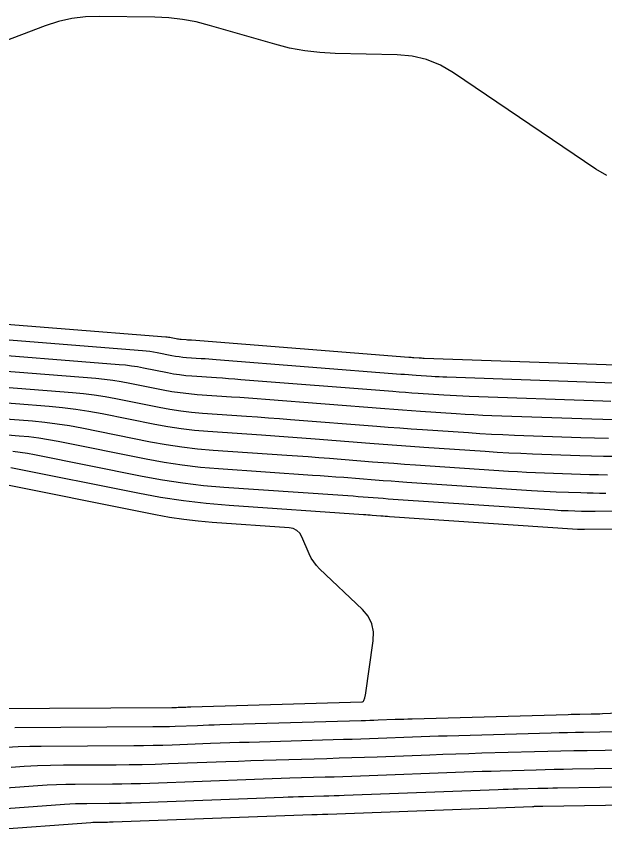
# Model space of a CAD drawing. Extents: x 1768942 to 1774819, y 723037 to 732099.
# Drawn here: x 1770266.6 to 1770322.7, y 731572.2 to 731650.6 of the extents above; entities that cross this region are included whole.
import ezdxf

# ---------------------------------------------------------------- set-up
doc = ezdxf.new("R2010")
doc.units = 0
doc.layers.add('R_Contours', color=7, linetype='Continuous')

msp = doc.modelspace()

# ---------------------------------------------------------------- linework, layer by layer
at = {"layer": 'R_Contours'}
for points in [[(1770322.942, 731635.369), (1770321.891, 731635.996), (1770308.318, 731645.19), (1770307.065, 731645.918), (1770305.749, 731646.447), (1770304.369, 731646.777), (1770302.926, 731646.908), (1770297.027, 731647.033), (1770295.559, 731647.112), (1770294.106, 731647.285), (1770292.668, 731647.554), (1770291.244, 731647.917), (1770285.035, 731649.715), (1770283.749, 731650.041), (1770282.451, 731650.28), (1770281.139, 731650.431), (1770279.815, 731650.494), (1770274.49, 731650.57), (1770273.169, 731650.528), (1770271.87, 731650.364), (1770270.592, 731650.077), (1770269.336, 731649.668), (1770261.864, 731646.844)], [(1770260.025, 731621.624), (1770280.868, 731619.978), (1770280.99, 731619.967), (1770281.111, 731619.951), (1770281.231, 731619.933), (1770281.352, 731619.91), (1770281.831, 731619.814), (1770281.951, 731619.792), (1770282.072, 731619.774), (1770282.193, 731619.759), (1770282.315, 731619.749), (1770282.803, 731619.716), (1770282.925, 731619.707), (1770283.047, 731619.698), (1770283.169, 731619.689), (1770283.291, 731619.68), (1770304.039, 731618.046), (1770304.162, 731618.036), (1770304.284, 731618.027), (1770304.406, 731618.018), (1770304.529, 731618.01), (1770305.019, 731617.977), (1770305.141, 731617.969), (1770305.264, 731617.962), (1770305.386, 731617.957), (1770305.509, 731617.952), (1770324.696, 731617.271)], [(1770323.639, 731615.549), (1770307.663, 731616.115), (1770307.297, 731616.13), (1770306.931, 731616.147), (1770306.565, 731616.167), (1770306.2, 731616.191), (1770304.738, 731616.289), (1770304.373, 731616.314), (1770304.008, 731616.341), (1770303.643, 731616.368), (1770303.277, 731616.396), (1770285.653, 731617.784), (1770285.299, 731617.812), (1770284.946, 731617.838), (1770284.593, 731617.863), (1770284.24, 731617.888), (1770282.826, 731617.984), (1770282.473, 731618.014), (1770282.122, 731618.056), (1770281.773, 731618.108), (1770281.425, 731618.172), (1770280.036, 731618.452), (1770279.689, 731618.517), (1770279.339, 731618.571), (1770278.988, 731618.614), (1770278.636, 731618.647), (1770260.674, 731620.066)], [(1770323.32, 731613.804), (1770322.582, 731613.826), (1770309.816, 731614.279), (1770309.207, 731614.303), (1770308.598, 731614.332), (1770307.99, 731614.366), (1770307.381, 731614.404), (1770304.948, 731614.569), (1770304.34, 731614.611), (1770303.732, 731614.654), (1770303.124, 731614.699), (1770302.516, 731614.746), (1770288.014, 731615.888), (1770287.43, 731615.934), (1770286.845, 731615.977), (1770286.261, 731616.02), (1770285.676, 731616.06), (1770283.337, 731616.22), (1770282.753, 731616.269), (1770282.173, 731616.337), (1770281.594, 731616.425), (1770281.019, 731616.531), (1770278.721, 731616.993), (1770278.146, 731617.1), (1770277.568, 731617.19), (1770276.987, 731617.262), (1770276.404, 731617.317), (1770261.324, 731618.508)], [(1770323.578, 731612.052), (1770322.552, 731612.072), (1770321.526, 731612.103), (1770311.97, 731612.442), (1770311.118, 731612.476), (1770310.266, 731612.517), (1770309.414, 731612.564), (1770308.562, 731612.618), (1770305.157, 731612.848), (1770304.306, 731612.907), (1770303.455, 731612.968), (1770302.605, 731613.031), (1770301.754, 731613.097), (1770290.376, 731613.993), (1770289.56, 731614.056), (1770288.745, 731614.117), (1770287.929, 731614.176), (1770287.113, 731614.233), (1770283.848, 731614.455), (1770283.034, 731614.524), (1770282.223, 731614.619), (1770281.416, 731614.741), (1770280.613, 731614.889), (1770277.406, 731615.535), (1770276.603, 731615.684), (1770275.796, 731615.809), (1770274.986, 731615.91), (1770274.172, 731615.986), (1770261.973, 731616.95)], [(1770262.622, 731615.392), (1770271.941, 731614.656), (1770272.985, 731614.558), (1770274.024, 731614.428), (1770275.06, 731614.268), (1770276.091, 731614.076), (1770280.207, 731613.248), (1770281.238, 731613.058), (1770282.273, 731612.901), (1770283.314, 731612.779), (1770284.359, 731612.691), (1770288.549, 731612.405), (1770289.597, 731612.332), (1770290.644, 731612.257), (1770291.691, 731612.178), (1770292.737, 731612.097), (1770300.992, 731611.447), (1770302.086, 731611.363), (1770303.179, 731611.281), (1770304.273, 731611.203), (1770305.367, 731611.127), (1770309.744, 731610.832), (1770310.838, 731610.762), (1770311.933, 731610.701), (1770313.028, 731610.649), (1770314.124, 731610.606), (1770320.469, 731610.381), (1770321.784, 731610.341), (1770323.099, 731610.315)], [(1770323.747, 731608.558), (1770322.619, 731608.568), (1770321.491, 731608.591), (1770320.364, 731608.625), (1770315.854, 731608.785), (1770314.727, 731608.829), (1770313.6, 731608.883), (1770312.474, 731608.945), (1770311.348, 731609.017), (1770305.494, 731609.412), (1770304.198, 731609.501), (1770302.903, 731609.594), (1770301.608, 731609.691), (1770300.313, 731609.791), (1770295.099, 731610.201), (1770293.821, 731610.3), (1770292.543, 731610.396), (1770291.264, 731610.488), (1770289.986, 731610.577), (1770284.87, 731610.926), (1770283.594, 731611.034), (1770282.324, 731611.183), (1770281.059, 731611.374), (1770279.8, 731611.606), (1770274.776, 731612.618), (1770273.517, 731612.852), (1770272.253, 731613.048), (1770270.983, 731613.205), (1770269.709, 731613.325), (1770263.272, 731613.834)], [(1770263.384, 731612.318), (1770268.124, 731611.944), (1770269.306, 731611.832), (1770270.484, 731611.686), (1770271.657, 731611.504), (1770272.824, 731611.287), (1770279.394, 731609.965), (1770280.881, 731609.691), (1770282.374, 731609.465), (1770283.874, 731609.289), (1770285.38, 731609.162), (1770292.395, 731608.683), (1770293.419, 731608.612), (1770294.442, 731608.538), (1770295.465, 731608.462), (1770296.489, 731608.382), (1770300.58, 731608.06), (1770301.603, 731607.981), (1770302.626, 731607.905), (1770303.65, 731607.831), (1770304.674, 731607.761), (1770313.551, 731607.161), (1770314.409, 731607.107), (1770315.267, 731607.059), (1770316.126, 731607.018), (1770316.985, 731606.985), (1770320.421, 731606.863), (1770321.28, 731606.837), (1770322.139, 731606.82), (1770322.998, 731606.812)], [(1770263.096, 731610.834), (1770266.848, 731610.538), (1770267.784, 731610.45), (1770268.716, 731610.334), (1770269.645, 731610.19), (1770270.569, 731610.018), (1770278.988, 731608.323), (1770280.703, 731608.007), (1770282.425, 731607.747), (1770284.154, 731607.544), (1770285.891, 731607.397), (1770294.839, 731606.787), (1770295.59, 731606.735), (1770296.342, 731606.68), (1770297.093, 731606.624), (1770297.844, 731606.566), (1770300.848, 731606.329), (1770301.599, 731606.271), (1770302.35, 731606.215), (1770303.101, 731606.161), (1770303.853, 731606.11), (1770315.754, 731605.306), (1770316.344, 731605.269), (1770316.934, 731605.236), (1770317.524, 731605.208), (1770318.115, 731605.184), (1770320.478, 731605.101), (1770321.068, 731605.083), (1770321.659, 731605.071), (1770322.25, 731605.065), (1770322.841, 731605.066)], [(1770266.262, 731609.067), (1770266.949, 731608.981), (1770267.633, 731608.875), (1770268.314, 731608.749), (1770278.582, 731606.682), (1770280.524, 731606.324), (1770282.475, 731606.029), (1770284.434, 731605.799), (1770286.402, 731605.632), (1770297.282, 731604.89), (1770297.762, 731604.857), (1770298.241, 731604.822), (1770298.72, 731604.787), (1770299.199, 731604.75), (1770301.115, 731604.599), (1770301.594, 731604.562), (1770302.074, 731604.526), (1770302.553, 731604.491), (1770303.032, 731604.458), (1770317.957, 731603.451), (1770318.279, 731603.43), (1770318.601, 731603.412), (1770318.923, 731603.397), (1770319.245, 731603.384), (1770320.535, 731603.339), (1770320.857, 731603.329), (1770321.179, 731603.322), (1770321.502, 731603.319), (1770321.824, 731603.32), (1770340.647, 731603.437)], [(1770325.253, 731601.601), (1770320.807, 731601.573), (1770320.754, 731601.573), (1770320.7, 731601.574), (1770320.646, 731601.575), (1770320.592, 731601.577), (1770320.376, 731601.584), (1770320.322, 731601.586), (1770320.268, 731601.589), (1770320.214, 731601.592), (1770320.16, 731601.595), (1770302.212, 731602.807), (1770302.004, 731602.822), (1770301.797, 731602.836), (1770301.59, 731602.852), (1770301.383, 731602.868), (1770300.555, 731602.933), (1770300.347, 731602.949), (1770300.14, 731602.965), (1770299.933, 731602.98), (1770299.726, 731602.994), (1770286.913, 731603.868), (1770284.715, 731604.054), (1770282.525, 731604.311), (1770280.346, 731604.64), (1770278.176, 731605.04), (1770266.059, 731607.479)], [(1770263.898, 731584.499), (1770281.424, 731584.595), (1770281.574, 731584.596), (1770281.724, 731584.599), (1770281.874, 731584.603), (1770282.024, 731584.608), (1770282.624, 731584.63), (1770282.774, 731584.635), (1770282.924, 731584.64), (1770283.074, 731584.645), (1770283.224, 731584.65), (1770299.573, 731585.121), (1770299.635, 731585.131), (1770299.686, 731585.157), (1770299.724, 731585.198), (1770299.751, 731585.254), (1770299.835, 731585.512), (1770299.854, 731585.577), (1770299.871, 731585.642), (1770299.885, 731585.708), (1770299.896, 731585.775), (1770300.652, 731590.948), (1770300.684, 731591.799), (1770300.522, 731592.583), (1770300.166, 731593.3), (1770299.615, 731593.949), (1770295.535, 731597.83), (1770295.233, 731598.147), (1770294.967, 731598.49), (1770294.737, 731598.858), (1770294.544, 731599.252), (1770293.845, 731600.877), (1770293.637, 731601.236), (1770293.362, 731601.501), (1770293.02, 731601.672), (1770292.612, 731601.749), (1770285.29, 731602.249), (1770283.925, 731602.364), (1770282.567, 731602.524), (1770281.214, 731602.728), (1770279.867, 731602.976), (1770263.803, 731606.21)], [(1770266.426, 731582.689), (1770279.616, 731582.762), (1770280.149, 731582.767), (1770280.682, 731582.776), (1770281.215, 731582.789), (1770281.747, 731582.807), (1770283.878, 731582.886), (1770284.41, 731582.906), (1770284.943, 731582.924), (1770285.476, 731582.941), (1770286.009, 731582.957), (1770299.508, 731583.346), (1770299.913, 731583.358), (1770300.318, 731583.371), (1770300.723, 731583.385), (1770301.128, 731583.4), (1770302.748, 731583.46), (1770303.153, 731583.475), (1770303.558, 731583.488), (1770303.963, 731583.501), (1770304.368, 731583.513), (1770319.269, 731583.933), (1770319.542, 731583.94), (1770319.814, 731583.947), (1770320.087, 731583.952), (1770320.359, 731583.957), (1770321.449, 731583.974), (1770321.722, 731583.98), (1770321.994, 731583.987), (1770322.266, 731583.996), (1770322.539, 731584.006), (1770333.361, 731584.468)], [(1770323.828, 731582.261), (1770320.734, 731582.212), (1770319.961, 731582.198), (1770319.188, 731582.182), (1770318.414, 731582.164), (1770317.641, 731582.144), (1770307.698, 731581.863), (1770306.875, 731581.839), (1770306.051, 731581.813), (1770305.228, 731581.785), (1770304.405, 731581.756), (1770301.112, 731581.633), (1770300.288, 731581.603), (1770299.465, 731581.575), (1770298.642, 731581.548), (1770297.818, 731581.524), (1770288.793, 731581.263), (1770287.878, 731581.236), (1770286.962, 731581.207), (1770286.047, 731581.176), (1770285.132, 731581.143), (1770281.471, 731581.007), (1770280.555, 731580.976), (1770279.64, 731580.953), (1770278.724, 731580.937), (1770277.808, 731580.929), (1770268.953, 731580.88), (1770267.862, 731580.865), (1770266.772, 731580.831), (1770265.683, 731580.778)], [(1770326.206, 731580.548), (1770321.065, 731580.466), (1770319.813, 731580.444), (1770318.561, 731580.418), (1770317.309, 731580.389), (1770316.057, 731580.355), (1770311.029, 731580.214), (1770309.787, 731580.177), (1770308.545, 731580.138), (1770307.303, 731580.096), (1770306.062, 731580.051), (1770301.019, 731579.863), (1770299.816, 731579.819), (1770298.612, 731579.778), (1770297.408, 731579.74), (1770296.205, 731579.704), (1770291.389, 731579.565), (1770290.185, 731579.529), (1770288.982, 731579.49), (1770287.778, 731579.449), (1770286.575, 731579.406), (1770281.098, 731579.203), (1770279.848, 731579.161), (1770278.598, 731579.129), (1770277.347, 731579.108), (1770276.096, 731579.096), (1770271.093, 731579.068), (1770269.843, 731579.051), (1770268.593, 731579.012), (1770267.344, 731578.952), (1770266.096, 731578.87)], [(1770330.1, 731578.859), (1770319.659, 731578.692), (1770318.796, 731578.677), (1770317.934, 731578.66), (1770317.072, 731578.639), (1770316.21, 731578.616), (1770312.762, 731578.519), (1770311.9, 731578.494), (1770311.038, 731578.467), (1770310.177, 731578.437), (1770309.315, 731578.406), (1770299.448, 731578.038), (1770298.604, 731578.007), (1770297.759, 731577.979), (1770296.914, 731577.952), (1770296.07, 731577.926), (1770292.69, 731577.829), (1770291.846, 731577.804), (1770291.001, 731577.777), (1770290.156, 731577.748), (1770289.312, 731577.717), (1770279.341, 731577.347), (1770278.448, 731577.317), (1770277.556, 731577.295), (1770276.663, 731577.279), (1770275.77, 731577.271), (1770272.198, 731577.251), (1770271.305, 731577.239), (1770270.413, 731577.211), (1770269.521, 731577.168), (1770268.63, 731577.11), (1770257.771, 731576.308)], [(1770256.132, 731574.239), (1770271.164, 731575.349), (1770271.698, 731575.384), (1770272.233, 731575.41), (1770272.767, 731575.427), (1770273.303, 731575.434), (1770275.444, 731575.446), (1770275.979, 731575.451), (1770276.514, 731575.46), (1770277.049, 731575.474), (1770277.584, 731575.491), (1770292.049, 731576.029), (1770292.535, 731576.046), (1770293.02, 731576.063), (1770293.506, 731576.078), (1770293.992, 731576.093), (1770295.935, 731576.149), (1770296.42, 731576.163), (1770296.906, 731576.179), (1770297.392, 731576.196), (1770297.877, 731576.213), (1770312.588, 731576.762), (1770313.06, 731576.779), (1770313.532, 731576.795), (1770314.004, 731576.81), (1770314.476, 731576.824), (1770316.364, 731576.877), (1770316.835, 731576.89), (1770317.307, 731576.901), (1770317.779, 731576.91), (1770318.252, 731576.919), (1770334.412, 731577.176)], [(1770338.724, 731575.493), (1770316.845, 731575.145), (1770316.763, 731575.144), (1770316.681, 731575.142), (1770316.599, 731575.14), (1770316.517, 731575.138), (1770316.189, 731575.129), (1770316.107, 731575.126), (1770316.025, 731575.124), (1770315.944, 731575.121), (1770315.862, 731575.118), (1770296.307, 731574.388), (1770296.18, 731574.384), (1770296.053, 731574.379), (1770295.927, 731574.375), (1770295.8, 731574.372), (1770295.293, 731574.357), (1770295.166, 731574.353), (1770295.039, 731574.349), (1770294.913, 731574.345), (1770294.786, 731574.34), (1770275.827, 731573.636), (1770275.649, 731573.63), (1770275.472, 731573.626), (1770275.295, 731573.622), (1770275.117, 731573.621), (1770274.407, 731573.617), (1770274.23, 731573.614), (1770274.053, 731573.609), (1770273.875, 731573.6), (1770273.698, 731573.589), (1770254.492, 731572.17)]]:
    msp.add_lwpolyline(points, dxfattribs=at)

doc.saveas('drawing.dxf')
